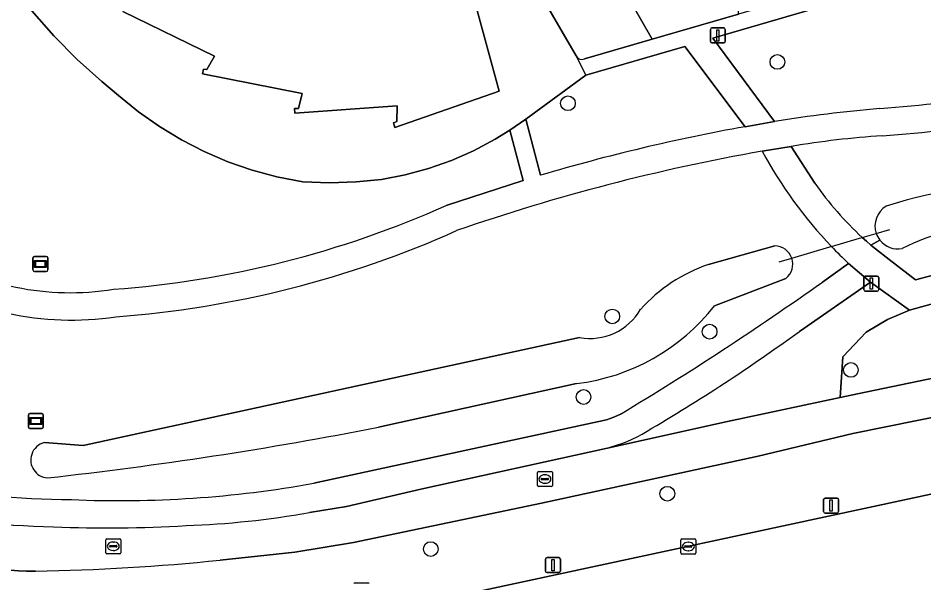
# Model space of a CAD drawing. Extents: x 159053 to 160042, y 380449 to 381423.
# Drawn here: x 159201.8 to 159262, y 380753.1 to 380790.7 of the extents above; entities that cross this region are included whole.
import ezdxf

# ---------------------------------------------------------------- set-up
doc = ezdxf.new("R2010")
doc.units = 0
for name, color, linetype in [('IMGEO_Berm_groen', 7, 'Continuous'), ('IMGEO_Boom', 7, 'Continuous'), ('IMGEO_Duiker', 7, 'Continuous'), ('IMGEO_Erf', 7, 'Continuous'), ('IMGEO_Fietspad_gesloten', 7, 'Continuous'), ('IMGEO_Groenvoorziening', 7, 'Continuous'), ('IMGEO_Kolk', 7, 'Continuous'), ('IMGEO_Lichtmast', 7, 'Continuous'), ('IMGEO_Pand', 7, 'Continuous'), ('IMGEO_Parkeervlak_open', 7, 'Continuous'), ('IMGEO_Rijbaan_lokaal_gesloten', 7, 'Continuous'), ('IMGEO_Rijbaan_lokaal_open', 7, 'Continuous'), ('IMGEO_Rioolput', 7, 'Continuous'), ('IMGEO_Verklikker', 7, 'Continuous'), ('IMGEO_Voetpad_open', 7, 'Continuous'), ('IMGEO_Waterloop', 7, 'Continuous')]:
    doc.layers.add(name, color=color, linetype=linetype)

msp = doc.modelspace()

# ---------------------------------------------------------------- linework, layer by layer
at = {"layer": 'IMGEO_Berm_groen'}
for points in [[(159263.863, 380764.398), (159257.264, 380763.056), (159250.976, 380761.561), (159236.577, 380758.45), (159224.095, 380755.817), (159220.197, 380755.183), (159215.224, 380754.658)], [(159219.931, 380750), (159225.045, 380751.009), (159265.764, 380759.746)], [(159202.966, 380753.933), (159202.358, 380753.926), (159201.833, 380753.957), (159201.308, 380753.991)]]:
    msp.add_lwpolyline(points, dxfattribs=at)
msp.add_arc((159201.019, 380890.833), 136.914, 270.81461, 275.95503, dxfattribs=at)
at = {"layer": 'IMGEO_Boom'}
for centre in [(159252.261, 380787.745), (159238.345, 380785.001), (159241.291, 380770.84), (159247.754, 380769.829), (159257.145, 380767.29), (159239.38, 380765.491), (159244.949, 380759.065), (159229.229, 380755.391)]:
    msp.add_circle(centre, 0.489, dxfattribs=at)
at = {"layer": 'IMGEO_Duiker'}
msp.add_lwpolyline([(159252.374, 380774.473), (159253.216, 380774.719), (159255.747, 380775.458), (159255.854, 380775.489), (159257.719, 380776.033), (159257.904, 380776.087), (159258.828, 380776.357), (159259.732, 380776.621)], dxfattribs=at)
at = {"layer": 'IMGEO_Erf'}
for points in [[(159202.725, 380791.133), (159204.186, 380789.483), (159205.735, 380787.915), (159207.367, 380786.433), (159208.479, 380785.511), (159209.8, 380784.431), (159211.193, 380783.447), (159212.652, 380782.563), (159214.169, 380781.784), (159215.738, 380781.113), (159217.35, 380780.554), (159218.997, 380780.11), (159220.72, 380779.775), (159222.499, 380779.715), (159224.278, 380779.774), (159225.949, 380779.94), (159227.532, 380780.245), (159229.086, 380780.667), (159230.603, 380781.203), (159232.077, 380781.85), (159233.498, 380782.606), (159234.471, 380783.205), (159235.534, 380783.935), (159239.534, 380786.855), (159238.879, 380788.148), (159234.015, 380796.548)], [(159231.043, 380795.813), (159233.78, 380785.791), (159226.843, 380783.387), (159226.748, 380783.688), (159226.977, 380783.797), (159226.987, 380784.819), (159220.196, 380784.331), (159220.178, 380784.645), (159220.435, 380784.659), (159220.677, 380785.65), (159214.062, 380786.958), (159214.118, 380787.272), (159214.355, 380787.231), (159214.864, 380788.117), (159208.762, 380791.103)]]:
    msp.add_lwpolyline(points, dxfattribs=at)
at = {"layer": 'IMGEO_Fietspad_gesloten'}
for points in [[(159250.976, 380761.561), (159257.264, 380763.056), (159263.863, 380764.398), (159263.34, 380766.906), (159257.575, 380765.703), (159256.423, 380765.457), (159248.952, 380763.865), (159240.86, 380762.077), (159228.577, 380759.365), (159223.632, 380758.213), (159221.177, 380757.811)], [(159215.224, 380754.658), (159220.197, 380755.183), (159224.095, 380755.817), (159236.577, 380758.45), (159250.976, 380761.561)], [(159201.308, 380753.991), (159201.833, 380753.957), (159202.358, 380753.926), (159202.966, 380753.933)]]:
    msp.add_lwpolyline(points, dxfattribs=at)
for centre, radius, start, end in [((159206.036, 380831.934), 75.087, 252.29973, 268.56367), ((159210.616, 380818.702), 61.8, 272.18623, 279.83906), ((159207.81, 380844.457), 87.663, 267.61001, 273.37737), ((159201.019, 380890.833), 136.914, 270.81461, 275.95503)]:
    msp.add_arc(centre, radius, start, end, dxfattribs=at)
at = {"layer": 'IMGEO_Groenvoorziening'}
for points in [[(159230.253, 380778.207), (159235.377, 380779.872), (159234.471, 380783.205), (159233.498, 380782.606), (159232.077, 380781.85), (159230.603, 380781.203), (159229.086, 380780.667), (159227.532, 380780.245), (159225.949, 380779.94), (159224.278, 380779.774), (159222.499, 380779.715), (159220.72, 380779.775), (159218.997, 380780.11), (159217.35, 380780.554), (159215.738, 380781.113), (159214.169, 380781.784), (159212.652, 380782.563), (159211.193, 380783.447), (159209.8, 380784.431), (159208.479, 380785.511), (159207.367, 380786.433), (159205.735, 380787.915), (159204.186, 380789.483), (159202.725, 380791.133)], [(159254.744, 380791.288), (159247.98, 380789.311), (159252.069, 380783.781)], [(159250.11, 380783.44), (159246.107, 380788.768), (159239.534, 380786.855), (159235.534, 380783.935), (159236.526, 380780.215)], [(159253.17, 380782.137), (159254.757, 380779.69)], [(159257.904, 380776.087), (159258.19, 380775.83), (159258.48, 380775.578), (159259.075, 380775.904)], [(159259.075, 380775.904), (159258.48, 380775.578), (159258.774, 380775.331), (159259.684, 380774.622), (159261.439, 380773.27), (159264.545, 380774.097), (159266.37, 380767.539), (159298.664, 380774.48)], [(159247.677, 380774.295), (159252.087, 380775.529)], [(159255.25, 380773.126), (159256.991, 380774.362)], [(159252.824, 380773.357), (159248.084, 380771.553)], [(159261.051, 380771.257), (159258.439, 380773.12), (159253.727, 380769.849)], [(159240.86, 380762.077), (159248.952, 380763.865), (159256.423, 380765.457), (159256.621, 380768.163), (159258.163, 380769.793), (159259.589, 380770.637), (159261.051, 380771.257)], [(159203.563, 380762.47), (159206.134, 380762.274), (159239.111, 380769.439)], [(159238.914, 380766.387), (159225.746, 380763.484)], [(159221.451, 380759.762), (159240.908, 380763.979), (159241.388, 380764.162), (159241.839, 380764.36)]]:
    msp.add_lwpolyline(points, dxfattribs=at)
msp.add_lwpolyline([(159263.285, 380771.872), (159261.051, 380771.257), (159259.589, 380770.637), (159258.163, 380769.793), (159256.621, 380768.163), (159256.423, 380765.457), (159257.575, 380765.703), (159263.34, 380766.906), (159264.623, 380767.174)], close=True, dxfattribs=at)
for centre, radius, start, end in [((159253.515, 380863.979), 79.523, 274.00649, 280.00085), ((159267.181, 380690.661), 94.338, 94.93153, 99.21778), ((159254.289, 380856.317), 73.643, 273.8511, 280.41915), ((159272.049, 380660.811), 124.576, 100.1431, 106.56776), ((159263.712, 380717.791), 65.204, 93.93746, 99.30459), ((159274.059, 380652.272), 131.534, 99.98701, 109.13594), ((159277.175, 380795.857), 29.486, 208.44351, 223.69092), ((159272.449, 380791.967), 21.534, 214.75796, 227.51249), ((159268.236, 380751.179), 28.362, 85.47225, 107.95651), ((159203.263, 380838.764), 66.3, 274.22711, 294.02219), ((159260.27, 380776.85), 1.524, 120.70919, 198.85582), ((159268.109, 380760.022), 17.09, 72.30432, 116.2512), ((159203.283, 380838.351), 67.718, 274.24162, 294.1057), ((159260.261, 380776.845), 1.514, 198.78832, 218.41487), ((159260.271, 380776.847), 1.523, 218.25759, 280.57074), ((159252.068, 380774.311), 1.218, 19.56742, 89.11755), ((159277.682, 380796.374), 30.21, 223.73475, 226.77139), ((159205.279, 380790.639), 18.221, 237.91225, 279.06431), ((159252.066, 380774.313), 1.22, 308.43156, 19.45553), ((159251.249, 380763.999), 10.898, 109.13364, 137.84658), ((159205.34, 380790.786), 20.185, 237.34772, 278.4102), ((159133.712, 380944.423), 210.034, 300.98449, 305.35619), ((159237.307, 380779.962), 13.67, 276.7529, 322.03733), ((159239.79, 380773.301), 3.921, 260.02767, 329.53693), ((159183.118, 380866.714), 119.868, 300.30279, 306.0899), ((159173.412, 381031.782), 273.354, 276.37173, 281.03759), ((159238.657, 380771.194), 9.379, 283.5869, 301.80716), ((159206.135, 380828.432), 69.763, 251.98657, 269.34998), ((159203.844, 380761.306), 1.198, 103.57603, 161.68687), ((159203.843, 380761.308), 1.196, 161.77561, 265.45241), ((159208.478, 380832.041), 73.434, 267.55364, 280.17509)]:
    msp.add_arc(centre, radius, start, end, dxfattribs=at)
at = {"layer": 'IMGEO_Kolk'}
for p, q in [((159245.917, 380756.064), (159246.769, 380756.064)), ((159245.842, 380755.138), (159245.842, 380755.99)), ((159246.101, 380755.558), (159246.101, 380755.57)), ((159246.539, 380755.521), (159246.141, 380755.521)), ((159246.144, 380755.607), (159246.542, 380755.607)), ((159246.33, 380755.844), (159246.355, 380755.844)), ((159246.585, 380755.57), (159246.585, 380755.558)), ((159246.843, 380755.99), (159246.843, 380755.138)), ((159246.769, 380755.064), (159245.917, 380755.064)), ((159246.353, 380755.284), (159246.328, 380755.284))]:
    msp.add_line(p, q, dxfattribs=at)
for points in [[(159245.917, 380756.064), (159246.769, 380756.064)], [(159245.842, 380755.138), (159245.842, 380755.99)], [(159246.843, 380755.99), (159246.843, 380755.138)], [(159246.769, 380755.064), (159245.917, 380755.064)]]:
    msp.add_lwpolyline(points, dxfattribs=at)
for centre, radius, start, end in [((159245.919, 380755.988), 0.0765, 91.55205, 178.44795), ((159245.919, 380755.988), 0.0765, 91.55205, 178.44795), ((159246.767, 380755.988), 0.0765, 1.55205, 88.44795), ((159246.767, 380755.988), 0.0765, 1.55205, 88.44795), ((159246.141, 380755.567), 0.0403, 85.87752, 175.75265), ((159246.138, 380755.557), 0.0366, 178.93798, 274.71019), ((159246.542, 380755.564), 0.043, 264.86636, 352.45326), ((159246.546, 380755.569), 0.0386, 1.73085, 96.63898), ((159245.919, 380755.14), 0.0765, 181.55205, 268.44795), ((159245.919, 380755.14), 0.0765, 181.55205, 268.44795), ((159246.767, 380755.14), 0.0765, 271.55205, 358.44795), ((159246.767, 380755.14), 0.0765, 271.55205, 358.44795)]:
    msp.add_arc(centre, radius, start, end, dxfattribs=at)
for centre, major_axis, ratio, start_param, end_param in [((159246.329, 380755.564), (-0.387, 0.002), 0.722429, 4.712389, 7.853982), ((159246.354, 380755.564), (-0.39, 0.002), 0.717154, 1.570796, 4.712389)]:
    msp.add_ellipse(centre, major_axis=major_axis, ratio=ratio, start_param=start_param, end_param=end_param, dxfattribs=at)
at = {"layer": 'IMGEO_Lichtmast'}
for p, q in [((159247.807, 380789.108), (159247.807, 380789.908)), ((159247.807, 380789.908), (159247.807, 380789.108)), ((159247.907, 380790.008), (159248.697, 380790.008)), ((159248.697, 380790.008), (159247.907, 380790.008)), ((159248.797, 380789.908), (159248.797, 380789.108)), ((159248.797, 380789.108), (159248.797, 380789.908)), ((159248.697, 380789.008), (159247.907, 380789.008)), ((159247.907, 380789.008), (159248.697, 380789.008)), ((159258.103, 380773.521), (159258.893, 380773.521)), ((159258.893, 380773.521), (159258.103, 380773.521)), ((159258.003, 380772.621), (159258.003, 380773.421)), ((159258.003, 380773.421), (159258.003, 380772.621)), ((159258.993, 380773.421), (159258.993, 380772.621)), ((159258.993, 380772.621), (159258.993, 380773.421)), ((159258.893, 380772.521), (159258.103, 380772.521)), ((159258.103, 380772.521), (159258.893, 380772.521)), ((159255.334, 380757.878), (159255.334, 380758.678)), ((159255.334, 380758.678), (159255.334, 380757.878)), ((159255.434, 380758.778), (159256.224, 380758.778)), ((159256.224, 380758.778), (159255.434, 380758.778)), ((159256.324, 380758.678), (159256.324, 380757.878)), ((159256.324, 380757.878), (159256.324, 380758.678)), ((159256.224, 380757.778), (159255.434, 380757.778)), ((159255.434, 380757.778), (159256.224, 380757.778)), ((159236.952, 380754.826), (159237.742, 380754.826)), ((159237.742, 380754.826), (159236.952, 380754.826)), ((159236.852, 380753.926), (159236.852, 380754.726)), ((159236.852, 380754.726), (159236.852, 380753.926)), ((159237.842, 380754.726), (159237.842, 380753.926)), ((159237.842, 380753.926), (159237.842, 380754.726)), ((159237.742, 380753.826), (159236.952, 380753.826)), ((159236.952, 380753.826), (159237.742, 380753.826))]:
    msp.add_line(p, q, dxfattribs=at)
for points in [[(159248.227, 380789.883), (159248.377, 380789.883), (159248.377, 380789.133), (159248.227, 380789.133), (159248.227, 380789.883)], [(159258.423, 380773.396), (159258.573, 380773.396), (159258.573, 380772.646), (159258.423, 380772.646), (159258.423, 380773.396)], [(159255.754, 380758.653), (159255.904, 380758.653), (159255.904, 380757.903), (159255.754, 380757.903), (159255.754, 380758.653)], [(159237.272, 380754.701), (159237.422, 380754.701), (159237.422, 380753.951), (159237.272, 380753.951), (159237.272, 380754.701)]]:
    msp.add_lwpolyline(points, dxfattribs=at)
for centre, start, end in [((159247.907, 380789.908), 90, 180), ((159247.907, 380789.908), 90, 180), ((159248.697, 380789.908), 0, 90), ((159248.697, 380789.908), 360, 90), ((159247.907, 380789.108), 180, 270), ((159247.907, 380789.108), 180, 270), ((159248.697, 380789.108), 270, 0), ((159248.697, 380789.108), 270, 0), ((159258.103, 380773.421), 90, 180), ((159258.103, 380773.421), 90, 180), ((159258.893, 380773.421), 0, 90), ((159258.893, 380773.421), 360, 90), ((159258.103, 380772.621), 180, 270), ((159258.103, 380772.621), 180, 270), ((159258.893, 380772.621), 270, 0), ((159258.893, 380772.621), 270, 0), ((159255.434, 380758.678), 90, 180), ((159255.434, 380758.678), 90, 180), ((159256.224, 380758.678), 0, 90), ((159256.224, 380758.678), 360, 90), ((159255.434, 380757.878), 180, 270), ((159255.434, 380757.878), 180, 270), ((159256.224, 380757.878), 270, 0), ((159256.224, 380757.878), 270, 0), ((159236.952, 380754.726), 90, 180), ((159236.952, 380754.726), 90, 180), ((159237.742, 380754.726), 0, 90), ((159237.742, 380754.726), 360, 90), ((159236.952, 380753.926), 180, 270), ((159236.952, 380753.926), 180, 270), ((159237.742, 380753.926), 270, 0), ((159237.742, 380753.926), 270, 0)]:
    msp.add_arc(centre, 0.1, start, end, dxfattribs=at)
at = {"layer": 'IMGEO_Pand'}
msp.add_lwpolyline([(159208.762, 380791.103), (159214.864, 380788.117), (159214.355, 380787.231), (159214.118, 380787.272), (159214.062, 380786.958), (159220.677, 380785.65), (159220.435, 380784.659), (159220.178, 380784.645), (159220.196, 380784.331), (159226.987, 380784.819), (159226.977, 380783.797), (159226.748, 380783.688), (159226.843, 380783.387), (159233.78, 380785.791), (159231.043, 380795.813)], dxfattribs=at)
at = {"layer": 'IMGEO_Parkeervlak_open'}
for points in [[(159239.448, 380787.945), (159243.944, 380789.247), (159234.929, 380804.973), (159230.485, 380803.725)], [(159230.235, 380803.067), (159231.975, 380800.065), (159234.015, 380796.548), (159238.879, 380788.148)]]:
    msp.add_lwpolyline(points, dxfattribs=at)
msp.add_arc((159239.276, 380788.361), 0.45, 208.21506, 292.51557, dxfattribs=at)
at = {"layer": 'IMGEO_Rijbaan_lokaal_gesloten'}
msp.add_lwpolyline([(159265.569, 380756.042), (159266.543, 380756.288), (159265.764, 380759.746), (159225.045, 380751.009), (159219.931, 380750)], dxfattribs=at)
at = {"layer": 'IMGEO_Rijbaan_lokaal_open'}
msp.add_lwpolyline([(159234.929, 380804.973), (159243.944, 380789.247), (159249.677, 380790.91), (159249.6, 380793.515), (159249.416, 380805.928), (159249.391, 380808.875), (159249.357, 380809.009), (159234.89, 380805.091)], close=True, dxfattribs=at)
at = {"layer": 'IMGEO_Rioolput'}
for p, q in [((159236.312, 380759.617), (159236.312, 380760.469)), ((159236.387, 380760.543), (159237.239, 380760.543)), ((159236.8, 380760.323), (159236.825, 380760.323)), ((159237.313, 380760.469), (159237.313, 380759.617)), ((159236.571, 380760.037), (159236.571, 380760.049)), ((159237.009, 380760), (159236.611, 380760)), ((159236.614, 380760.086), (159237.012, 380760.086)), ((159236.823, 380759.763), (159236.798, 380759.763)), ((159237.055, 380760.049), (159237.055, 380760.037)), ((159237.239, 380759.543), (159236.387, 380759.543)), ((159207.703, 380756.078), (159208.555, 380756.078)), ((159207.628, 380755.152), (159207.628, 380756.004)), ((159207.887, 380755.572), (159207.887, 380755.584)), ((159208.325, 380755.535), (159207.927, 380755.535)), ((159207.93, 380755.621), (159208.328, 380755.621)), ((159208.116, 380755.858), (159208.141, 380755.858)), ((159208.371, 380755.584), (159208.371, 380755.572)), ((159208.629, 380756.004), (159208.629, 380755.152)), ((159208.555, 380755.078), (159207.703, 380755.078)), ((159208.139, 380755.298), (159208.114, 380755.298)), ((159224.199, 380753.146), (159225.051, 380753.146))]:
    msp.add_line(p, q, dxfattribs=at)
for points in [[(159236.312, 380759.617), (159236.312, 380760.469)], [(159236.387, 380760.543), (159237.239, 380760.543)], [(159237.313, 380760.469), (159237.313, 380759.617)], [(159237.239, 380759.543), (159236.387, 380759.543)], [(159207.703, 380756.078), (159208.555, 380756.078)], [(159207.628, 380755.152), (159207.628, 380756.004)], [(159208.629, 380756.004), (159208.629, 380755.152)], [(159208.555, 380755.078), (159207.703, 380755.078)], [(159224.199, 380753.146), (159225.051, 380753.146)]]:
    msp.add_lwpolyline(points, dxfattribs=at)
for centre, radius, start, end in [((159236.389, 380760.467), 0.0765, 91.55205, 178.44795), ((159236.389, 380760.467), 0.0765, 91.55205, 178.44795), ((159237.237, 380760.467), 0.0765, 1.55205, 88.44795), ((159237.237, 380760.467), 0.0765, 1.55205, 88.44795), ((159236.611, 380760.046), 0.0403, 85.87752, 175.75265), ((159236.608, 380760.036), 0.0366, 178.93798, 274.71019), ((159237.012, 380760.043), 0.043, 264.86636, 352.45326), ((159237.016, 380760.048), 0.0386, 1.73085, 96.63898), ((159236.389, 380759.619), 0.0765, 181.55205, 268.44795), ((159236.389, 380759.619), 0.0765, 181.55205, 268.44795), ((159237.237, 380759.619), 0.0765, 271.55205, 358.44795), ((159237.237, 380759.619), 0.0765, 271.55205, 358.44795), ((159207.705, 380756.002), 0.0765, 91.55205, 178.44795), ((159207.705, 380756.002), 0.0765, 91.55205, 178.44795), ((159208.553, 380756.002), 0.0765, 1.55205, 88.44795), ((159208.553, 380756.002), 0.0765, 1.55205, 88.44795), ((159207.927, 380755.581), 0.0403, 85.87752, 175.75265), ((159207.924, 380755.571), 0.0366, 178.93798, 274.71019), ((159208.328, 380755.578), 0.043, 264.86636, 352.45326), ((159208.332, 380755.583), 0.0386, 1.73085, 96.63898), ((159207.705, 380755.154), 0.0765, 181.55205, 268.44795), ((159207.705, 380755.154), 0.0765, 181.55205, 268.44795), ((159208.553, 380755.154), 0.0765, 271.55205, 358.44795), ((159208.553, 380755.154), 0.0765, 271.55205, 358.44795), ((159224.201, 380753.07), 0.0765, 91.55205, 178.44795), ((159224.201, 380753.07), 0.0765, 91.55205, 178.44795), ((159225.049, 380753.07), 0.0765, 1.55205, 88.44795), ((159225.049, 380753.07), 0.0765, 1.55205, 88.44795)]:
    msp.add_arc(centre, radius, start, end, dxfattribs=at)
for centre, major_axis, ratio, start_param, end_param in [((159236.799, 380760.043), (-0.387, 0.002), 0.722429, 4.712389, 7.853982), ((159236.824, 380760.043), (-0.39, 0.002), 0.717154, 1.570796, 4.712389), ((159208.115, 380755.578), (-0.387, 0.002), 0.722429, 4.712389, 7.853982), ((159208.14, 380755.578), (-0.39, 0.002), 0.717154, 1.570796, 4.712389)]:
    msp.add_ellipse(centre, major_axis=major_axis, ratio=ratio, start_param=start_param, end_param=end_param, dxfattribs=at)
at = {"layer": 'IMGEO_Verklikker'}
for p, q in [((159202.789, 380773.926), (159202.789, 380774.726)), ((159202.789, 380774.726), (159202.789, 380773.926)), ((159202.889, 380774.826), (159203.679, 380774.826)), ((159203.679, 380774.826), (159202.889, 380774.826)), ((159203.779, 380774.726), (159203.779, 380773.926)), ((159203.779, 380773.926), (159203.779, 380774.726)), ((159203.679, 380773.826), (159202.889, 380773.826)), ((159202.889, 380773.826), (159203.679, 380773.826)), ((159202.491, 380763.496), (159202.491, 380764.296)), ((159202.491, 380764.296), (159202.491, 380763.496)), ((159202.591, 380764.396), (159203.381, 380764.396)), ((159203.381, 380764.396), (159202.591, 380764.396)), ((159203.481, 380764.296), (159203.481, 380763.496)), ((159203.481, 380763.496), (159203.481, 380764.296)), ((159203.381, 380763.396), (159202.591, 380763.396)), ((159202.591, 380763.396), (159203.381, 380763.396))]:
    msp.add_line(p, q, dxfattribs=at)
for points in [[(159202.89, 380774.558), (159203.678, 380774.558), (159203.678, 380774.094), (159202.89, 380774.094), (159202.89, 380774.558)], [(159202.955, 380774.493), (159202.955, 380774.159), (159203.613, 380774.159), (159203.613, 380774.493), (159202.955, 380774.493)], [(159202.592, 380764.128), (159203.38, 380764.128), (159203.38, 380763.664), (159202.592, 380763.664), (159202.592, 380764.128)], [(159202.657, 380764.063), (159202.657, 380763.729), (159203.315, 380763.729), (159203.315, 380764.063), (159202.657, 380764.063)]]:
    msp.add_lwpolyline(points, dxfattribs=at)
for centre, start, end in [((159202.889, 380774.726), 90, 180), ((159202.889, 380774.726), 90, 180), ((159203.679, 380774.726), 0, 90), ((159203.679, 380774.726), 360, 90), ((159202.889, 380773.926), 180, 270), ((159202.889, 380773.926), 180, 270), ((159203.679, 380773.926), 270, 0), ((159203.679, 380773.926), 270, 0), ((159202.591, 380764.296), 90, 180), ((159202.591, 380764.296), 90, 180), ((159203.381, 380764.296), 0, 90), ((159203.381, 380764.296), 360, 90), ((159202.591, 380763.496), 180, 270), ((159202.591, 380763.496), 180, 270), ((159203.381, 380763.496), 270, 0), ((159203.381, 380763.496), 270, 0)]:
    msp.add_arc(centre, 0.1, start, end, dxfattribs=at)
at = {"layer": 'IMGEO_Voetpad_open'}
for points in [[(159247.98, 380789.311), (159254.744, 380791.288), (159254.746, 380791.81), (159254.65, 380792.759)], [(159254.317, 380792.262), (159249.677, 380790.91), (159243.944, 380789.247), (159239.448, 380787.945)], [(159238.879, 380788.148), (159239.534, 380786.855), (159246.107, 380788.768), (159250.11, 380783.44), (159252.069, 380783.781), (159247.98, 380789.311)], [(159236.526, 380780.215), (159235.534, 380783.935), (159234.471, 380783.205), (159235.377, 380779.872), (159230.253, 380778.207)], [(159252.069, 380783.781), (159250.11, 380783.44)], [(159251.248, 380781.813), (159253.17, 380782.137)], [(159254.757, 380779.69), (159253.17, 380782.137), (159251.248, 380781.813)], [(159258.48, 380775.578), (159258.19, 380775.83), (159257.904, 380776.087)], [(159256.991, 380774.362), (159258.439, 380773.12), (159261.051, 380771.257), (159263.285, 380771.872), (159264.623, 380767.174), (159266.37, 380767.539), (159264.545, 380774.097), (159261.439, 380773.27), (159259.684, 380774.622), (159258.774, 380775.331), (159258.48, 380775.578)], [(159253.727, 380769.849), (159258.439, 380773.12), (159256.991, 380774.362), (159255.25, 380773.126)], [(159241.839, 380764.36), (159241.388, 380764.162), (159240.908, 380763.979), (159221.451, 380759.762)], [(159221.177, 380757.811), (159223.632, 380758.213), (159228.577, 380759.365), (159240.86, 380762.077)]]:
    msp.add_lwpolyline(points, dxfattribs=at)
for centre, radius, start, end in [((159239.276, 380788.361), 0.45, 208.21506, 292.51557), ((159253.515, 380863.979), 79.523, 274.00649, 280.00085), ((159267.181, 380690.661), 94.338, 94.93153, 99.21778), ((159254.289, 380856.317), 73.643, 273.8511, 280.41915), ((159272.049, 380660.811), 124.576, 100.1431, 106.56776), ((159263.712, 380717.791), 65.204, 93.93746, 99.30459), ((159274.059, 380652.272), 131.534, 99.98701, 109.13594), ((159277.175, 380795.857), 29.486, 208.44351, 223.69092), ((159272.449, 380791.967), 21.534, 214.75796, 227.51249), ((159203.263, 380838.764), 66.3, 274.22711, 294.02219), ((159203.283, 380838.351), 67.718, 274.24162, 294.1057), ((159277.682, 380796.374), 30.21, 223.73475, 226.77139), ((159205.279, 380790.639), 18.221, 237.91225, 279.06431), ((159205.34, 380790.786), 20.185, 237.34772, 278.4102), ((159133.712, 380944.423), 210.034, 300.98449, 305.35619), ((159183.118, 380866.714), 119.868, 300.30279, 306.0899), ((159238.657, 380771.194), 9.379, 283.5869, 301.80716), ((159206.135, 380828.432), 69.763, 251.98657, 269.34998), ((159206.036, 380831.934), 75.087, 252.29973, 268.56367), ((159208.478, 380832.041), 73.434, 267.55364, 280.17509), ((159210.616, 380818.702), 61.8, 272.18623, 279.83906), ((159207.81, 380844.457), 87.663, 267.61001, 273.37737)]:
    msp.add_arc(centre, radius, start, end, dxfattribs=at)
at = {"layer": 'IMGEO_Waterloop'}
for points in [[(159252.087, 380775.529), (159247.677, 380774.295)], [(159248.084, 380771.553), (159252.824, 380773.357)], [(159239.111, 380769.439), (159206.134, 380762.274), (159203.563, 380762.47)], [(159225.746, 380763.484), (159238.914, 380766.387)]]:
    msp.add_lwpolyline(points, dxfattribs=at)
for centre, radius, start, end in [((159268.236, 380751.179), 28.362, 85.47225, 107.95651), ((159260.27, 380776.85), 1.524, 120.70919, 198.85582), ((159268.109, 380760.022), 17.09, 72.30432, 116.2512), ((159260.261, 380776.845), 1.514, 198.78832, 218.41487), ((159260.271, 380776.847), 1.523, 218.25759, 280.57074), ((159252.068, 380774.311), 1.218, 19.56742, 89.11755), ((159252.066, 380774.313), 1.22, 308.43156, 19.45553), ((159251.249, 380763.999), 10.898, 109.13364, 137.84658), ((159237.307, 380779.962), 13.67, 276.7529, 322.03733), ((159239.79, 380773.301), 3.921, 260.02767, 329.53693), ((159173.412, 381031.782), 273.354, 276.37173, 281.03759), ((159203.844, 380761.306), 1.198, 103.57603, 161.68687), ((159203.843, 380761.308), 1.196, 161.77561, 265.45241)]:
    msp.add_arc(centre, radius, start, end, dxfattribs=at)

doc.saveas('drawing.dxf')
